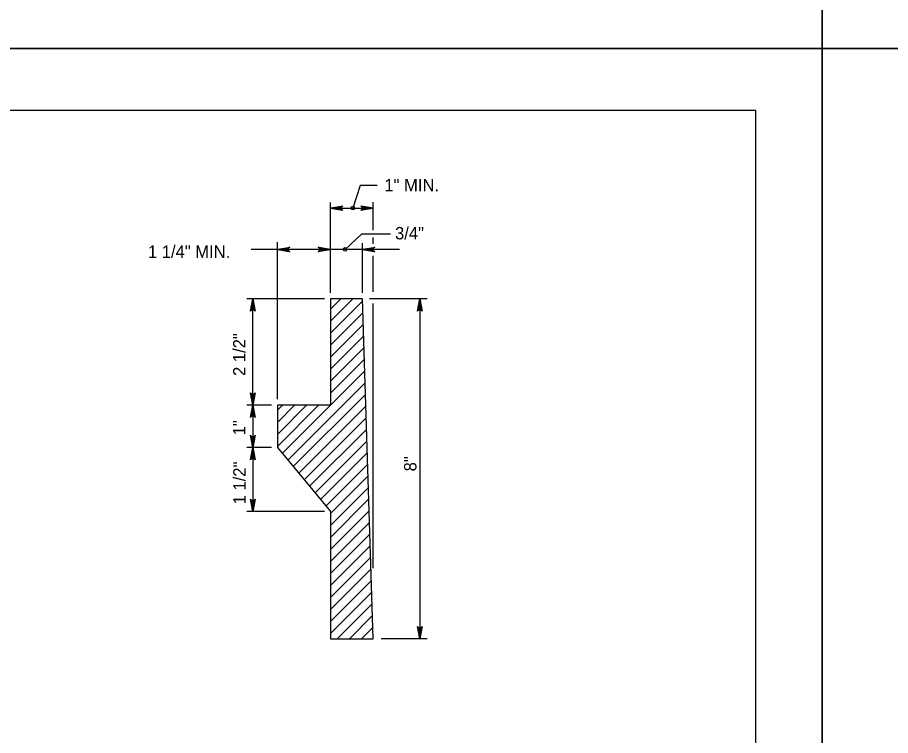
# Model space of a CAD drawing. Extents: x 2087776 to 2104538, y 970919 to 982612.
# Drawn here: x 2095414 to 2096108, y 976220 to 976790 of the extents above; entities that cross this region are included whole.
import ezdxf

# ---------------------------------------------------------------- set-up
doc = ezdxf.new("R2010")
doc.units = 0
doc.layers.add('1', color=7, linetype='Continuous')
doc.layers.add('PLT-BNDY', color=7, linetype='Continuous')

msp = doc.modelspace()

# ---------------------------------------------------------------- linework, layer by layer
at = {"layer": '1'}
for p, q in [((2095662.96, 976571.53), (2095662.96, 976643.33)), ((2095662.96, 976639.01), (2095696.7, 976639.01)), ((2095696.7, 976621.35), (2095696.7, 976643.73)), ((2095620.78, 976487.18), (2095620.78, 976611.93)), ((2095688.26, 976571.53), (2095688.26, 976611.16)), ((2095696.7, 976610.71), (2095696.7, 976615.56)), ((2095620.78, 976606.16), (2095599.91, 976606.16)), ((2095662.96, 976606.16), (2095620.78, 976606.16)), ((2095717.74, 976606.16), (2095662.96, 976606.16)), ((2095696.7, 976572.49), (2095696.7, 976601)), ((2095662.96, 976571.53), (2095662.96, 976588.67)), ((2095658.23, 976566.81), (2095596.51, 976566.81)), ((2095601.24, 976482.45), (2095601.24, 976566.81)), ((2095739.59, 976566.81), (2095693.83, 976566.81)), ((2095696.7, 976353.01), (2095696.7, 976563.07)), ((2095733.93, 976566.81), (2095733.93, 976296.86)), ((2095616.05, 976482.45), (2095596.51, 976482.45)), ((2095601.24, 976482.45), (2095601.24, 976448.71)), ((2095616.05, 976448.71), (2095596.51, 976448.71)), ((2095601.24, 976448.71), (2095601.24, 976398.09)), ((2095658.23, 976398.09), (2095596.51, 976398.09)), ((2095739.59, 976296.86), (2095703.04, 976296.86))]:
    msp.add_line(p, q, dxfattribs=at)
for points in [[(2096000.74, 974866.19), (2096000.74, 976716.58), (2093422, 976716.58), (2093422, 974866.19), (2096000.74, 974866.19), (2096000.74, 974952.67), (2095344.57, 974952.67), (2095344.57, 975164.86), (2096000.74, 975164.86), (2096000.74, 975259.89), (2095344.57, 975259.89), (2095344.57, 974866.19), (2095603.11, 974866.19), (2095603.11, 974952.67), (2095603.11, 974866.19), (2095855.73, 974866.19), (2095855.73, 974952.67), (2095855.73, 974912.26), (2096000.74, 974912.26)], [(2095700.02, 976657.04), (2095686.53, 976657.04), (2095680.61, 976639.01)], [(2095662.96, 976639.01), (2095672.74, 976640.84), (2095672.37, 976640.58), (2095671.99, 976640.32), (2095671.79, 976639.99), (2095671.6, 976639.66), (2095671.54, 976639.33), (2095671.49, 976639.01), (2095671.54, 976638.68), (2095671.6, 976638.35), (2095671.79, 976638.02), (2095671.99, 976637.69), (2095672.37, 976637.43), (2095672.74, 976637.17), (2095662.96, 976639.01), (2095672.37, 976637.43), (2095671.99, 976637.69), (2095662.96, 976639.01), (2095671.79, 976638.02), (2095671.6, 976638.35), (2095662.96, 976639.01), (2095671.54, 976638.68), (2095671.49, 976639.01), (2095662.96, 976639.01), (2095671.54, 976639.33), (2095671.6, 976639.66), (2095662.96, 976639.01), (2095671.79, 976639.99), (2095671.99, 976640.32), (2095662.96, 976639.01), (2095672.37, 976640.58)], [(2095696.7, 976639.01), (2095686.91, 976637.17), (2095687.29, 976637.43), (2095687.67, 976637.69), (2095687.86, 976638.02), (2095688.05, 976638.35), (2095688.11, 976638.68), (2095688.17, 976639.01), (2095688.11, 976639.33), (2095688.05, 976639.66), (2095687.86, 976639.99), (2095687.67, 976640.32), (2095687.29, 976640.58), (2095686.91, 976640.84), (2095696.7, 976639.01), (2095687.29, 976640.58), (2095687.67, 976640.32), (2095696.7, 976639.01), (2095687.86, 976639.99), (2095688.05, 976639.66), (2095696.7, 976639.01), (2095688.11, 976639.33), (2095688.17, 976639.01), (2095696.7, 976639.01), (2095688.11, 976638.68), (2095688.05, 976638.35), (2095696.7, 976639.01), (2095687.86, 976638.02), (2095687.67, 976637.69), (2095696.7, 976639.01), (2095687.29, 976637.43)], [(2095710.58, 976618.22), (2095687.47, 976618.22), (2095674.46, 976606.16)], [(2095620.78, 976606.16), (2095630.56, 976607.99), (2095630.19, 976607.73), (2095629.81, 976607.47), (2095629.62, 976607.14), (2095629.42, 976606.81), (2095629.36, 976606.49), (2095629.31, 976606.16), (2095629.36, 976605.83), (2095629.42, 976605.5), (2095629.62, 976605.17), (2095629.81, 976604.85), (2095630.19, 976604.58), (2095630.56, 976604.32), (2095620.78, 976606.16), (2095630.19, 976604.58), (2095629.81, 976604.85), (2095620.78, 976606.16), (2095629.62, 976605.17), (2095629.42, 976605.5), (2095620.78, 976606.16), (2095629.36, 976605.83), (2095629.31, 976606.16), (2095620.78, 976606.16), (2095629.36, 976606.49), (2095629.42, 976606.81), (2095620.78, 976606.16), (2095629.62, 976607.14), (2095629.81, 976607.47), (2095620.78, 976606.16), (2095630.19, 976607.73)], [(2095662.96, 976606.16), (2095653.17, 976604.32), (2095653.55, 976604.58), (2095653.93, 976604.85), (2095654.12, 976605.17), (2095654.31, 976605.5), (2095654.37, 976605.83), (2095654.43, 976606.16), (2095654.37, 976606.49), (2095654.31, 976606.81), (2095654.12, 976607.14), (2095653.93, 976607.47), (2095653.55, 976607.73), (2095653.17, 976607.99), (2095662.96, 976606.16), (2095653.55, 976607.73), (2095653.93, 976607.47), (2095662.96, 976606.16), (2095654.12, 976607.14), (2095654.31, 976606.81), (2095662.96, 976606.16), (2095654.37, 976606.49), (2095654.43, 976606.16), (2095662.96, 976606.16), (2095654.37, 976605.83), (2095654.31, 976605.5), (2095662.96, 976606.16), (2095654.12, 976605.17), (2095653.93, 976604.85), (2095662.96, 976606.16), (2095653.55, 976604.58)], [(2095688.26, 976606.16), (2095698.05, 976607.99), (2095697.67, 976607.73), (2095697.3, 976607.47), (2095697.1, 976607.14), (2095696.91, 976606.81), (2095696.85, 976606.49), (2095696.8, 976606.16), (2095696.85, 976605.83), (2095696.91, 976605.5), (2095697.1, 976605.17), (2095697.3, 976604.85), (2095697.67, 976604.58), (2095698.05, 976604.32), (2095688.26, 976606.16), (2095697.67, 976604.58), (2095697.3, 976604.85), (2095688.26, 976606.16), (2095697.1, 976605.17), (2095696.91, 976605.5), (2095688.26, 976606.16), (2095696.85, 976605.83), (2095696.8, 976606.16), (2095688.26, 976606.16), (2095696.85, 976606.49), (2095696.91, 976606.81), (2095688.26, 976606.16), (2095697.1, 976607.14), (2095697.3, 976607.47), (2095688.26, 976606.16), (2095697.67, 976607.73)], [(2095601.24, 976566.81), (2095603.07, 976557.02), (2095602.81, 976557.4), (2095602.55, 976557.78), (2095602.22, 976557.97), (2095601.89, 976558.17), (2095601.57, 976558.22), (2095601.24, 976558.28), (2095600.91, 976558.22), (2095600.58, 976558.17), (2095600.25, 976557.97), (2095599.93, 976557.78), (2095599.66, 976557.4), (2095599.4, 976557.02), (2095601.24, 976566.81), (2095599.66, 976557.4), (2095599.93, 976557.78), (2095601.24, 976566.81), (2095600.25, 976557.97), (2095600.58, 976558.17), (2095601.24, 976566.81), (2095600.91, 976558.22), (2095601.24, 976558.28), (2095601.24, 976566.81), (2095601.57, 976558.22), (2095601.89, 976558.17), (2095601.24, 976566.81), (2095602.22, 976557.97), (2095602.55, 976557.78), (2095601.24, 976566.81), (2095602.81, 976557.4)], [(2095662.96, 976549.14), (2095680.62, 976566.81)], [(2095662.96, 976558.69), (2095671.08, 976566.81)], [(2095662.96, 976539.6), (2095688.32, 976564.97)], [(2095733.93, 976566.81), (2095735.76, 976557.02), (2095735.5, 976557.4), (2095735.24, 976557.78), (2095734.91, 976557.97), (2095734.58, 976558.17), (2095734.25, 976558.22), (2095733.93, 976558.28), (2095733.6, 976558.22), (2095733.27, 976558.17), (2095732.94, 976557.97), (2095732.61, 976557.78), (2095732.35, 976557.4), (2095732.09, 976557.02), (2095733.93, 976566.81), (2095732.35, 976557.4), (2095732.61, 976557.78), (2095733.93, 976566.81), (2095732.94, 976557.97), (2095733.27, 976558.17), (2095733.93, 976566.81), (2095733.6, 976558.22), (2095733.93, 976558.28), (2095733.93, 976566.81), (2095734.25, 976558.22), (2095734.58, 976558.17), (2095733.93, 976566.81), (2095734.91, 976557.97), (2095735.24, 976557.78), (2095733.93, 976566.81), (2095735.5, 976557.4)], [(2095662.96, 976530.05), (2095688.61, 976555.71)], [(2095662.96, 976520.51), (2095688.9, 976546.46)], [(2095662.96, 976510.96), (2095689.19, 976537.2)], [(2095662.96, 976501.42), (2095689.48, 976527.94)], [(2095662.96, 976491.88), (2095689.77, 976518.69)], [(2095624.66, 976444.04), (2095690.06, 976509.43)], [(2095629.01, 976438.84), (2095690.34, 976500.18)], [(2095601.24, 976482.45), (2095599.4, 976492.24), (2095599.66, 976491.86), (2095599.93, 976491.48), (2095600.25, 976491.29), (2095600.58, 976491.1), (2095600.91, 976491.04), (2095601.24, 976490.98), (2095601.57, 976491.04), (2095601.89, 976491.1), (2095602.22, 976491.29), (2095602.55, 976491.48), (2095602.81, 976491.86), (2095603.07, 976492.24), (2095601.24, 976482.45), (2095602.81, 976491.86), (2095602.55, 976491.48), (2095601.24, 976482.45), (2095602.22, 976491.29), (2095601.89, 976491.1), (2095601.24, 976482.45), (2095601.57, 976491.04), (2095601.24, 976490.98), (2095601.24, 976482.45), (2095600.91, 976491.04), (2095600.58, 976491.1), (2095601.24, 976482.45), (2095600.25, 976491.29), (2095599.93, 976491.48), (2095601.24, 976482.45), (2095599.66, 976491.86)], [(2095633.34, 976433.63), (2095690.64, 976490.92)], [(2095601.24, 976482.45), (2095603.07, 976472.67), (2095602.81, 976473.04), (2095602.55, 976473.42), (2095602.22, 976473.62), (2095601.89, 976473.81), (2095601.57, 976473.87), (2095601.24, 976473.92), (2095600.91, 976473.87), (2095600.58, 976473.81), (2095600.25, 976473.62), (2095599.93, 976473.42), (2095599.66, 976473.04), (2095599.4, 976472.67), (2095601.24, 976482.45), (2095599.66, 976473.04), (2095599.93, 976473.42), (2095601.24, 976482.45), (2095600.25, 976473.62), (2095600.58, 976473.81), (2095601.24, 976482.45), (2095600.91, 976473.87), (2095601.24, 976473.92), (2095601.24, 976482.45), (2095601.57, 976473.87), (2095601.89, 976473.81), (2095601.24, 976482.45), (2095602.22, 976473.62), (2095602.55, 976473.42), (2095601.24, 976482.45), (2095602.81, 976473.04)], [(2095620.78, 976449.7), (2095653.53, 976482.45)], [(2095620.78, 976459.24), (2095643.99, 976482.45)], [(2095620.78, 976468.78), (2095634.44, 976482.45)], [(2095620.78, 976478.33), (2095624.9, 976482.45)], [(2095637.68, 976428.42), (2095690.92, 976481.67)], [(2095642.02, 976423.22), (2095691.22, 976472.41)], [(2095601.24, 976448.71), (2095599.4, 976458.49), (2095599.66, 976458.11), (2095599.93, 976457.74), (2095600.25, 976457.54), (2095600.58, 976457.35), (2095600.91, 976457.29), (2095601.24, 976457.24), (2095601.57, 976457.29), (2095601.89, 976457.35), (2095602.22, 976457.54), (2095602.55, 976457.74), (2095602.81, 976458.11), (2095603.07, 976458.49), (2095601.24, 976448.71), (2095602.81, 976458.11), (2095602.55, 976457.74), (2095601.24, 976448.71), (2095602.22, 976457.54), (2095601.89, 976457.35), (2095601.24, 976448.71), (2095601.57, 976457.29), (2095601.24, 976457.24), (2095601.24, 976448.71), (2095600.91, 976457.29), (2095600.58, 976457.35), (2095601.24, 976448.71), (2095600.25, 976457.54), (2095599.93, 976457.74), (2095601.24, 976448.71), (2095599.66, 976458.11)], [(2095646.36, 976418.01), (2095691.51, 976463.16)], [(2095650.69, 976412.8), (2095691.79, 976453.9)], [(2095601.24, 976448.71), (2095603.07, 976438.92), (2095602.81, 976439.3), (2095602.55, 976439.67), (2095602.22, 976439.87), (2095601.89, 976440.06), (2095601.57, 976440.12), (2095601.24, 976440.18), (2095600.91, 976440.12), (2095600.58, 976440.06), (2095600.25, 976439.87), (2095599.93, 976439.67), (2095599.66, 976439.3), (2095599.4, 976438.92), (2095601.24, 976448.71), (2095599.66, 976439.3), (2095599.93, 976439.67), (2095601.24, 976448.71), (2095600.25, 976439.87), (2095600.58, 976440.06), (2095601.24, 976448.71), (2095600.91, 976440.12), (2095601.24, 976440.18), (2095601.24, 976448.71), (2095601.57, 976440.12), (2095601.89, 976440.06), (2095601.24, 976448.71), (2095602.22, 976439.87), (2095602.55, 976439.67), (2095601.24, 976448.71), (2095602.81, 976439.3)], [(2095655.03, 976407.6), (2095692.08, 976444.65)], [(2095659.37, 976402.39), (2095692.37, 976435.39)], [(2095662.96, 976396.44), (2095692.66, 976426.13)], [(2095662.96, 976386.89), (2095692.95, 976416.88)], [(2095601.24, 976398.09), (2095599.4, 976407.87), (2095599.66, 976407.5), (2095599.93, 976407.12), (2095600.25, 976406.93), (2095600.58, 976406.73), (2095600.91, 976406.68), (2095601.24, 976406.62), (2095601.57, 976406.68), (2095601.89, 976406.73), (2095602.22, 976406.93), (2095602.55, 976407.12), (2095602.81, 976407.5), (2095603.07, 976407.87), (2095601.24, 976398.09), (2095602.81, 976407.5), (2095602.55, 976407.12), (2095601.24, 976398.09), (2095602.22, 976406.93), (2095601.89, 976406.73), (2095601.24, 976398.09), (2095601.57, 976406.68), (2095601.24, 976406.62), (2095601.24, 976398.09), (2095600.91, 976406.68), (2095600.58, 976406.73), (2095601.24, 976398.09), (2095600.25, 976406.93), (2095599.93, 976407.12), (2095601.24, 976398.09), (2095599.66, 976407.5)], [(2095662.96, 976377.35), (2095693.24, 976407.63)], [(2095662.96, 976367.8), (2095693.53, 976398.37)], [(2095662.96, 976358.25), (2095693.82, 976389.12)], [(2095662.96, 976348.71), (2095694.1, 976379.86)], [(2095662.96, 976339.17), (2095694.39, 976370.61)], [(2095662.96, 976329.62), (2095694.69, 976361.35)], [(2095662.96, 976320.08), (2095694.97, 976352.1)], [(2095662.96, 976310.54), (2095695.27, 976342.85)], [(2095662.96, 976300.99), (2095695.55, 976333.59)], [(2095668.36, 976296.86), (2095695.84, 976324.34)], [(2095677.91, 976296.86), (2095696.13, 976315.08)], [(2095687.45, 976296.86), (2095696.42, 976305.82)], [(2095733.93, 976296.86), (2095732.09, 976306.64), (2095732.35, 976306.26), (2095732.61, 976305.89), (2095732.94, 976305.69), (2095733.27, 976305.5), (2095733.6, 976305.44), (2095733.93, 976305.39), (2095734.25, 976305.44), (2095734.58, 976305.5), (2095734.91, 976305.69), (2095735.24, 976305.89), (2095735.5, 976306.26), (2095735.76, 976306.64), (2095733.93, 976296.86), (2095735.5, 976306.26), (2095735.24, 976305.89), (2095733.93, 976296.86), (2095734.91, 976305.69), (2095734.58, 976305.5), (2095733.93, 976296.86), (2095734.25, 976305.44), (2095733.93, 976305.39), (2095733.93, 976296.86), (2095733.6, 976305.44), (2095733.27, 976305.5), (2095733.93, 976296.86), (2095732.94, 976305.69), (2095732.61, 976305.89), (2095733.93, 976296.86), (2095732.35, 976306.26)]]:
    msp.add_lwpolyline(points, dxfattribs=at)
msp.add_lwpolyline([(2095688.26, 976566.81), (2095662.96, 976566.81), (2095662.96, 976482.45), (2095620.78, 976482.45), (2095620.78, 976448.71), (2095662.96, 976398.09), (2095662.96, 976296.86), (2095696.7, 976296.86)], close=True, dxfattribs=at)
for centre in [(2095680.61, 976639.01), (2095674.46, 976606.16)]:
    msp.add_circle(centre, 1.46, dxfattribs=at)
at = {"layer": 'PLT-BNDY'}
for points in [[(2093294.05, 978714.61), (2096053.23, 978714.61), (2096053.23, 976765.79), (2093294.05, 976765.79)], [(2096053.23, 978714.61), (2098812.42, 978714.61), (2098812.42, 976765.79), (2096053.23, 976765.79)], [(2093294.05, 976765.79), (2096053.23, 976765.79), (2096053.23, 974816.97), (2093294.05, 974816.97)], [(2096053.23, 976765.79), (2098812.42, 976765.79), (2098812.42, 974816.97), (2096053.23, 974816.97)]]:
    msp.add_lwpolyline(points, close=True, dxfattribs=at)

# ---------------------------------------------------------------- texts
at = {"layer": '1'}
for s, height, p in [('1" MIN.', 9.843, (2095705.71, 976652.26)), ('3/4"', 9.843, (2095714.19, 976614.12)), ('1 1/4" MIN.', 9.8425, (2095517.96, 976599.43))]:
    msp.add_text(s, height=height, dxfattribs=at).set_placement(p)
for s, p in [('2 1/2"', (2095595.42, 976505.64)), ('1"', (2095595.3, 976458.45)), ('8"', (2095731.2, 976429.82)), ('1 1/2"', (2095595.54, 976403.64))]:
    msp.add_text(s, height=9.843, rotation=90, dxfattribs=at).set_placement(p)

doc.saveas('drawing.dxf')
